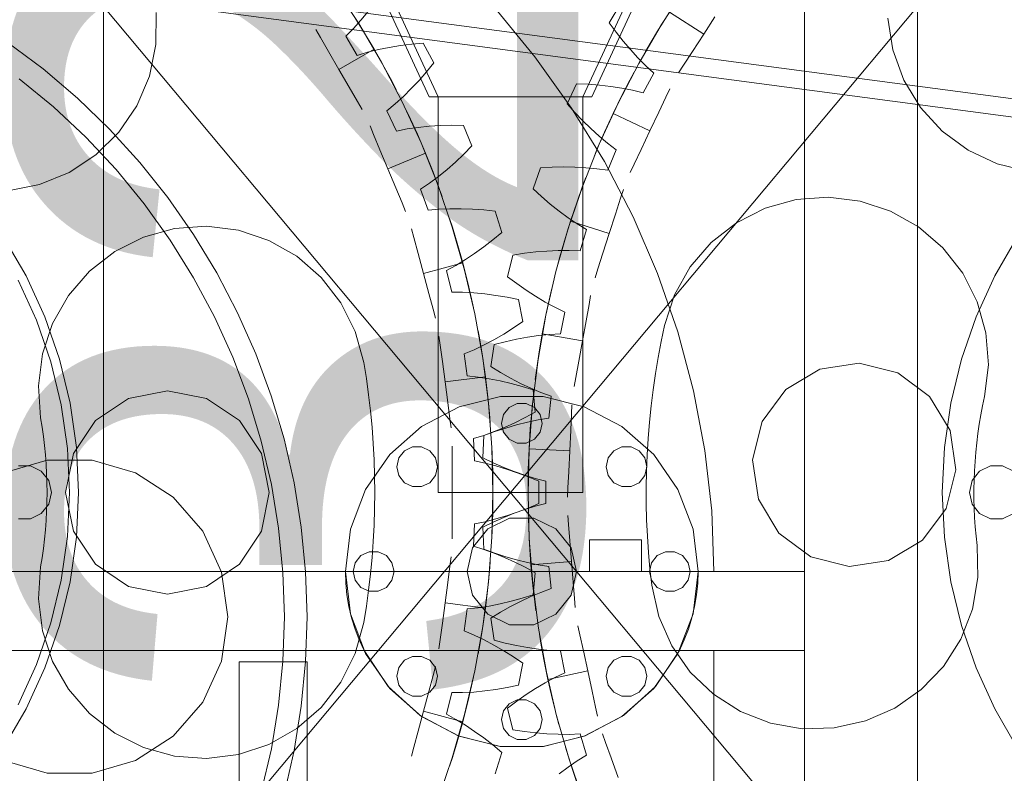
# Model space of a CAD drawing. Header units: millimetres. Extents: x -2233 to 61924, y -68080 to 6847.
# Tile 818 of 1056: x 24633 to 25068, y 1601 to 1934. Entities that reach past the tile are written whole.
import ezdxf

# ---------------------------------------------------------------- set-up
doc = ezdxf.new("R2010")
doc.units = ezdxf.units.MM
doc.layers.add('COTAS_P', color=1, linetype='Continuous', lineweight=0)
doc.layers.add('lateral_briquetadora', color=7, linetype='Continuous', lineweight=0)
doc.dimstyles.new('R19_100', dxfattribs={"dimtxt": 250, "dimasz": 150, "dimexe": 150, "dimexo": 80, "dimgap": 100, "dimtad": 1, "dimtih": 1, "dimtoh": 1, "dimdsep": 46, "dimcen": 0.09, "dimadec": 0, "dimazin": 0, "dimtfac": 1, "dimtdec": 4, "dimtofl": 0, "dimtmove": 0, "dimatfit": 3, "dimfxl": 1, "dimtolj": 1, "dimtzin": 0, "dimarcsym": 0})

# ---------------------------------------------------------------- blocks, each defined once
blk = doc.blocks.new('DIM_R28_6')
at = {"layer": 'COTAS_P'}
for p, q in [((24580.07, 3250), (24980.07, 3250)), ((24980.07, 3250), (24935.07, 3100)), ((24980.07, 0), (24980.07, 3250)), ((24980.07, 3250), (25025.07, 3100)), ((24980.07, 0), (24935.07, 150)), ((24980.07, 0), (25025.07, 150)), ((24580.07, 0), (24980.07, 0))]:
    blk.add_line(p, q, dxfattribs=at)
blk.add_text('3250 P', height=250, rotation=90, dxfattribs=at).set_placement((24880.07, 1625))
blk = doc.blocks.new('DIM_R28_7')
at = {"layer": 'COTAS_P'}
for p, q in [((24250.07, 2141), (24400.07, 2186)), ((26750.07, 2141), (26600.07, 2186)), ((24250.07, 1241), (24250.07, 2141)), ((24250.07, 2141), (26750.07, 2141)), ((24250.07, 2141), (24400.07, 2096)), ((26750.07, 2141), (26600.07, 2096)), ((26750.07, 1241), (26750.07, 2141))]:
    blk.add_line(p, q, dxfattribs=at)
blk.add_text('2500 P', height=250, dxfattribs=at).set_placement((25500.07, 2241))
blk = doc.blocks.new('DIM_R28_8')
at = {"layer": 'COTAS_P'}
for p, q in [((24250.07, 1241), (24650.07, 1241)), ((24650.07, 1241), (24605.07, 1091)), ((24650.07, 0), (24650.07, 1241)), ((24650.07, 1241), (24695.07, 1091)), ((24650.07, 0), (24605.07, 150)), ((24650.07, 0), (24695.07, 150)), ((24250.07, 0), (24650.07, 0))]:
    blk.add_line(p, q, dxfattribs=at)
blk.add_text('1241 P', height=250, rotation=90, dxfattribs=at).set_placement((24550.07, 620.5))

msp = doc.modelspace()

# ---------------------------------------------------------------- linework, layer by layer
at = {"layer": 'lateral_briquetadora'}
for p, q in [((24814.067, 1900), (24731.067, 2080)), ((24735.067, 2080), (24818.067, 1900)), ((24965.067, 2080), (24882.067, 1900)), ((24886.067, 1900), (24969.067, 2080)), ((26237.044, 1744.478), (24490.733, 1976.313)), ((26235.991, 1736.548), (24489.68, 1968.382)), ((24772.012, 1949.08), (24782.948, 1932.486)), ((24916.859, 1931.959), (24927.769, 1948.57)), ((24670.067, 1940), (24670.067, 1510)), ((24670.067, 1940), (25030.067, 1510)), ((25030.067, 1940), (24670.067, 1510)), ((24842.944, 1939.592), (24860.858, 1917.784)), ((24893.745, 1932.823), (24898.815, 1941.281)), ((25030.067, 1510), (25030.067, 1940)), ((24693.277, 1937.34), (24693.187, 1923.128)), ((24783.847, 1933.879), (24780.588, 1930.245)), ((24785.118, 1928.964), (24781.259, 1935.172)), ((24786.987, 1937.691), (24783.847, 1933.879)), ((24920.402, 1937.557), (24915.553, 1929.841)), ((24935.53, 1927.803), (24920.402, 1937.557)), ((24935.53, 1927.803), (24940.467, 1935.461)), ((25019.138, 1920.774), (25016.963, 1934.819)), ((24765.968, 1926.344), (24763.941, 1929.856)), ((24780.588, 1930.245), (24777.198, 1926.816)), ((24782.948, 1932.486), (24793.03, 1915.36)), ((24896.773, 1928.701), (24893.745, 1932.823)), ((24906.804, 1914.816), (24916.859, 1931.959)), ((24915.553, 1929.841), (24911.794, 1923.572)), ((24769.622, 1920.016), (24765.968, 1926.344)), ((24777.198, 1926.816), (24782.262, 1918.368)), ((24789.766, 1921.125), (24785.118, 1928.964)), ((24899.896, 1924.725), (24896.773, 1928.701)), ((24935.53, 1927.803), (24930.592, 1920.145)), ((24627.424, 1924.253), (24643.349, 1912.368)), ((24693.187, 1923.128), (24690.325, 1909.207)), ((24774.177, 1912.125), (24789.766, 1921.125)), ((24786.884, 1919.742), (24791.625, 1920.902)), ((24789.766, 1921.125), (24794.231, 1913.18)), ((24791.625, 1920.902), (24796.467, 1921.874)), ((24796.467, 1921.874), (24801.401, 1922.673)), ((24801.401, 1922.673), (24806.417, 1923.307)), ((24806.417, 1923.307), (24811.51, 1923.786)), ((24811.51, 1923.786), (24816.158, 1915.089)), ((24903.117, 1920.903), (24899.896, 1924.725)), ((24906.441, 1917.249), (24903.117, 1920.903)), ((24911.794, 1923.572), (24909.757, 1920.06)), ((25024.011, 1907.423), (25019.138, 1920.774)), ((24774.177, 1912.125), (24769.622, 1920.016)), ((24782.262, 1918.368), (24786.884, 1919.742)), ((24860.858, 1917.784), (24877.099, 1895)), ((24909.874, 1913.78), (24906.441, 1917.249)), ((24930.592, 1920.145), (24926.633, 1914.004)), ((24643.349, 1912.368), (24658.481, 1899.486)), ((24774.177, 1912.125), (24778.733, 1904.234)), ((24793.03, 1915.36), (24802.231, 1897.745)), ((24794.231, 1913.18), (24797.677, 1906.734)), ((24816.158, 1915.089), (24812.931, 1911.12)), ((24897.631, 1897.187), (24906.804, 1914.816)), ((24913.428, 1910.521), (24909.874, 1913.78)), ((24926.633, 1914.004), (24924.435, 1910.596)), ((24632.696, 1908.006), (24647.871, 1895.552)), ((24690.325, 1909.207), (24684.803, 1896.111)), ((24812.931, 1911.12), (24809.617, 1907.302)), ((24902.808, 1907.404), (24904.714, 1910.988)), ((24908.785, 1901.835), (24913.428, 1910.521)), ((24778.733, 1904.234), (24782.387, 1897.906)), ((24797.677, 1906.734), (24799.54, 1903.127)), ((24806.212, 1903.643), (24802.713, 1900.157)), ((24809.617, 1907.302), (24806.212, 1903.643)), ((24875.09, 1896.897), (24879.307, 1905.811)), ((24879.307, 1905.811), (24884.416, 1905.583)), ((24884.416, 1905.583), (24889.458, 1905.196)), ((24889.458, 1905.196), (24894.425, 1904.64)), ((24894.425, 1904.64), (24899.309, 1903.907)), ((24899.309, 1903.907), (24904.101, 1902.98)), ((24899.469, 1900.901), (24902.808, 1907.404)), ((24918.769, 1899.855), (24920.503, 1903.52)), ((25031.395, 1895.279), (25024.011, 1907.423)), ((24658.481, 1899.486), (24672.756, 1885.662)), ((24802.713, 1900.157), (24799.114, 1896.86)), ((24814.067, 1900), (24818.067, 1900)), ((24882.067, 1900), (24818.067, 1900)), ((24818.067, 1900), (24818.067, 1725)), ((24886.067, 1900), (24882.067, 1900)), ((24882.067, 1725), (24882.067, 1900)), ((24895.478, 1892.708), (24899.469, 1900.901)), ((24904.101, 1902.98), (24908.785, 1901.835)), ((24915.645, 1893.249), (24918.769, 1899.855)), ((24647.871, 1895.552), (24662.2, 1882.132)), ((24684.803, 1896.111), (24676.831, 1884.344)), ((24782.387, 1897.906), (24784.414, 1894.394)), ((24799.114, 1896.86), (24795.404, 1893.78)), ((24802.231, 1897.745), (24810.529, 1879.686)), ((24878.508, 1893.091), (24875.09, 1896.897)), ((24877.099, 1895), (24891.598, 1871.338)), ((24889.362, 1879.115), (24897.631, 1897.187)), ((25041.007, 1884.809), (25031.395, 1895.279)), ((24795.404, 1893.78), (24799.615, 1884.876)), ((24805.859, 1890.144), (24804.13, 1893.818)), ((24808.874, 1883.486), (24805.859, 1890.144)), ((24882.006, 1889.44), (24878.508, 1893.091)), ((24895.478, 1892.708), (24891.677, 1884.426)), ((24911.749, 1885.012), (24895.478, 1892.708)), ((24911.749, 1885.012), (24915.645, 1893.249)), ((24789.546, 1883.388), (24787.995, 1887.134)), ((24799.615, 1884.876), (24804.35, 1885.79)), ((24804.35, 1885.79), (24809.182, 1886.481)), ((24809.182, 1886.481), (24814.096, 1886.973)), ((24814.096, 1886.973), (24819.085, 1887.284)), ((24819.085, 1887.284), (24824.139, 1887.424)), ((24824.139, 1887.424), (24829.254, 1887.401)), ((24829.254, 1887.401), (24833.027, 1878.29)), ((24885.586, 1885.953), (24882.006, 1889.44)), ((24889.252, 1882.642), (24885.586, 1885.953)), ((24662.2, 1882.132), (24675.619, 1867.804)), ((24676.831, 1884.344), (24666.718, 1874.359)), ((24672.756, 1885.662), (24686.116, 1870.951)), ((24792.343, 1876.637), (24789.546, 1883.388)), ((24812.459, 1875.108), (24808.874, 1883.486)), ((24891.677, 1884.426), (24888.769, 1877.72)), ((24893.008, 1879.526), (24889.252, 1882.642)), ((24911.749, 1885.012), (24907.854, 1876.776)), ((25052.476, 1876.416), (25041.007, 1884.809)), ((24810.529, 1879.686), (24817.901, 1861.23)), ((24833.027, 1878.29), (24829.427, 1874.657)), ((24882.019, 1860.648), (24889.362, 1879.115)), ((24888.769, 1877.72), (24887.208, 1873.972)), ((24896.865, 1876.632), (24893.008, 1879.526)), ((24666.718, 1874.359), (24654.85, 1866.538)), ((24795.829, 1868.219), (24792.343, 1876.637)), ((24795.829, 1868.219), (24812.459, 1875.108)), ((24812.459, 1875.108), (24815.849, 1866.648)), ((24829.427, 1874.657), (24825.754, 1871.182)), ((24893.096, 1867.532), (24896.865, 1876.632)), ((24907.854, 1876.776), (24904.73, 1870.17)), ((25065.363, 1870.421), (25052.476, 1876.416)), ((24686.116, 1870.951), (24698.506, 1855.414)), ((24825.754, 1871.182), (24822.007, 1867.875)), ((24860.047, 1859.315), (24863.369, 1868.6)), ((24863.369, 1868.6), (24868.477, 1868.874)), ((24868.477, 1868.874), (24873.532, 1868.982)), ((24873.532, 1868.982), (24878.529, 1868.916)), ((24878.529, 1868.916), (24883.462, 1868.665)), ((24883.462, 1868.665), (24888.322, 1868.213)), ((24891.598, 1871.338), (24904.291, 1846.9)), ((24904.73, 1870.17), (24902.996, 1866.505)), ((25079.171, 1867.056), (25065.363, 1870.421)), ((24654.85, 1866.538), (24641.685, 1861.183)), ((24675.619, 1867.804), (24688.073, 1852.628)), ((24795.829, 1868.219), (24799.316, 1859.801)), ((24818.184, 1864.748), (24814.279, 1861.82)), ((24815.849, 1866.648), (24818.425, 1859.807)), ((24822.007, 1867.875), (24818.184, 1864.748)), ((24881.971, 1860.517), (24883.393, 1864.319)), ((24888.322, 1868.213), (24893.096, 1867.532)), ((24641.685, 1861.183), (24627.729, 1858.499)), ((24799.316, 1859.801), (24802.112, 1853.051)), ((24814.279, 1861.82), (24810.285, 1859.118)), ((24817.901, 1861.23), (24824.329, 1842.425)), ((24818.425, 1859.807), (24819.8, 1855.988)), ((24875.621, 1841.832), (24882.019, 1860.648)), ((24879.509, 1853.634), (24881.971, 1860.517)), ((24698.506, 1855.414), (24709.875, 1839.116)), ((24810.285, 1859.118), (24813.603, 1849.845)), ((24863.821, 1855.863), (24860.047, 1859.315)), ((24867.66, 1852.572), (24863.821, 1855.863)), ((24898.78, 1855.116), (24900.021, 1858.976)), ((24976.438, 1854.548), (24990.61, 1855.619)), ((24990.61, 1855.619), (25004.719, 1853.905)), ((24688.073, 1852.628), (24699.508, 1836.671)), ((24802.112, 1853.051), (24803.664, 1849.304)), ((24871.565, 1849.453), (24867.66, 1852.572)), ((24876.621, 1844.99), (24879.509, 1853.634)), ((24896.545, 1848.159), (24898.78, 1855.116)), ((24962.747, 1850.733), (24976.438, 1854.548)), ((25004.719, 1853.905), (25018.222, 1849.471)), ((24813.603, 1849.845), (24818.404, 1850.29)), ((24818.404, 1850.29), (24823.28, 1850.504)), ((24823.28, 1850.504), (24828.22, 1850.512)), ((24828.22, 1850.512), (24833.214, 1850.333)), ((24833.214, 1850.333), (24838.258, 1849.977)), ((24838.258, 1849.977), (24843.346, 1849.452)), ((24843.346, 1849.452), (24846.208, 1840.015)), ((24875.538, 1846.517), (24871.565, 1849.453)), ((24893.758, 1839.484), (24896.545, 1848.159)), ((24904.291, 1846.9), (24915.125, 1821.79)), ((24950.064, 1844.32), (24962.747, 1850.733)), ((25018.222, 1849.471), (25030.601, 1842.488)), ((24701.446, 1841.711), (24715.622, 1842.731)), ((24715.622, 1842.731), (24729.724, 1840.966)), ((24824.371, 1842.292), (24823.137, 1846.159)), ((24824.329, 1842.425), (24829.796, 1823.318)), ((24826.491, 1835.296), (24824.371, 1842.292)), ((24876.621, 1844.99), (24873.934, 1836.283)), ((24879.581, 1843.784), (24875.538, 1846.517)), ((24893.758, 1839.484), (24876.621, 1844.99)), ((24883.703, 1841.282), (24879.581, 1843.784)), ((24938.875, 1835.556), (24950.064, 1844.32)), ((25030.601, 1842.488), (25041.379, 1833.225)), ((24625.889, 1837.994), (24635.834, 1820.769)), ((24675.035, 1831.578), (24687.741, 1837.945)), ((24687.741, 1837.945), (24701.446, 1841.711)), ((24709.875, 1839.116), (24720.176, 1822.122)), ((24729.724, 1840.966), (24743.211, 1836.483)), ((24807.316, 1837.722), (24806.266, 1841.639)), ((24846.208, 1840.015), (24842.269, 1836.753)), ((24870.184, 1822.717), (24875.621, 1841.832)), ((24880.844, 1831.857), (24883.703, 1841.282)), ((24893.758, 1839.484), (24890.971, 1830.809)), ((25064.301, 1820.769), (25074.245, 1837.994)), ((24699.508, 1836.671), (24709.875, 1820)), ((24743.211, 1836.483), (24755.564, 1829.456)), ((24809.207, 1830.664), (24807.316, 1837.722)), ((24828.952, 1826.522), (24826.491, 1835.296)), ((24838.274, 1833.655), (24834.22, 1830.73)), ((24842.269, 1836.753), (24838.274, 1833.655)), ((24873.934, 1836.283), (24871.926, 1829.254)), ((24929.612, 1824.777), (24938.875, 1835.556)), ((24663.815, 1822.854), (24675.035, 1831.578)), ((24755.564, 1829.456), (24766.31, 1820.153)), ((24811.565, 1821.863), (24809.207, 1830.664)), ((24834.22, 1830.73), (24830.109, 1827.994)), ((24848.76, 1820.439), (24851.156, 1830.005)), ((24851.156, 1830.005), (24856.212, 1830.778)), ((24856.212, 1830.778), (24861.232, 1831.382)), ((24861.232, 1831.382), (24866.212, 1831.806)), ((24866.212, 1831.806), (24871.146, 1832.04)), ((24871.926, 1829.254), (24870.867, 1825.335)), ((24871.146, 1832.04), (24876.027, 1832.066)), ((24876.027, 1832.066), (24880.844, 1831.857)), ((24890.971, 1830.809), (24888.736, 1823.853)), ((25041.379, 1833.225), (25050.143, 1822.036)), ((24811.565, 1821.863), (24828.952, 1826.522)), ((24825.936, 1825.462), (24821.696, 1823.165)), ((24830.109, 1827.994), (24825.936, 1825.462)), ((24828.952, 1826.522), (24831.208, 1817.692)), ((24635.834, 1820.769), (24644.096, 1802.677)), ((24654.512, 1812.109), (24663.815, 1822.854)), ((24720.176, 1822.122), (24729.368, 1804.504)), ((24811.565, 1821.863), (24813.923, 1813.062)), ((24821.696, 1823.165), (24824.089, 1813.611)), ((24829.796, 1823.318), (24834.288, 1803.959)), ((24865.722, 1803.351), (24870.184, 1822.717)), ((24888.736, 1823.853), (24887.495, 1819.992)), ((24915.125, 1821.79), (24924.053, 1796.116)), ((24922.629, 1812.398), (24929.612, 1824.777)), ((25050.143, 1822.036), (25056.556, 1809.353)), ((25056.039, 1802.677), (25064.301, 1820.769)), ((24632.279, 1818.936), (24640.383, 1801.191)), ((24709.875, 1820), (24719.129, 1802.687)), ((24766.31, 1820.153), (24775.033, 1808.933)), ((24831.208, 1817.692), (24832.869, 1810.574)), ((24852.855, 1817.374), (24848.76, 1820.439)), ((24856.998, 1814.475), (24852.855, 1817.374)), ((24647.484, 1799.756), (24654.512, 1812.109)), ((24813.923, 1813.062), (24815.815, 1806.004)), ((24824.089, 1813.611), (24828.911, 1813.583)), ((24828.911, 1813.583), (24833.785, 1813.318)), ((24833.785, 1813.318), (24838.701, 1812.843)), ((24838.701, 1812.843), (24843.654, 1812.174)), ((24843.654, 1812.174), (24848.639, 1811.325)), ((24861.189, 1811.754), (24856.998, 1814.475)), ((24865.43, 1809.222), (24861.189, 1811.754)), ((24867.431, 1811.311), (24868.345, 1815.266)), ((24884.802, 1808.15), (24885.528, 1812.14)), ((24918.195, 1798.895), (24922.629, 1812.398)), ((24775.033, 1808.933), (24781.4, 1796.226)), ((24832.869, 1810.574), (24833.734, 1806.608)), ((24848.639, 1811.325), (24853.651, 1810.305)), ((24853.651, 1810.305), (24855.574, 1800.633)), ((24869.722, 1806.898), (24865.43, 1809.222)), ((24865.889, 1804.166), (24867.431, 1811.311)), ((24883.494, 1800.961), (24884.802, 1808.15)), ((25056.556, 1809.353), (25060.372, 1795.662)), ((24729.368, 1804.504), (24737.412, 1786.333)), ((24815.815, 1806.004), (24816.864, 1802.087)), ((24834.288, 1803.959), (24837.794, 1784.398)), ((24862.247, 1783.784), (24865.722, 1803.351)), ((24864.154, 1795.219), (24865.889, 1804.166)), ((24874.07, 1804.812), (24869.722, 1806.898)), ((24872.148, 1795.152), (24874.07, 1804.812)), ((24640.383, 1801.191), (24646.764, 1782.755)), ((24643.002, 1786.269), (24647.484, 1799.756)), ((24644.096, 1802.677), (24650.602, 1783.882)), ((24719.129, 1802.687), (24727.231, 1784.805)), ((24855.574, 1800.633), (24851.335, 1797.772)), ((24881.863, 1791.997), (24883.494, 1800.961)), ((24916.7, 1791.827), (24918.195, 1798.895)), ((25049.533, 1783.882), (25056.039, 1802.677)), ((24781.4, 1796.226), (24785.166, 1782.522)), ((24836.478, 1792.432), (24835.759, 1796.427)), ((24847.054, 1795.081), (24842.734, 1792.568)), ((24851.335, 1797.772), (24847.054, 1795.081)), ((24857.592, 1793.667), (24862.479, 1794.384)), ((24862.479, 1794.384), (24867.333, 1794.888)), ((24864.154, 1795.219), (24862.627, 1786.235)), ((24881.863, 1791.997), (24864.154, 1795.219)), ((24867.333, 1794.888), (24872.148, 1795.152)), ((24924.053, 1796.116), (24931.037, 1769.987)), ((25060.372, 1795.662), (25061.443, 1781.49)), ((24818.973, 1790.127), (24818.443, 1794.148)), ((24819.926, 1782.883), (24818.973, 1790.127)), ((24838.374, 1790.247), (24833.973, 1788.137)), ((24837.667, 1785.22), (24836.478, 1792.432)), ((24842.734, 1792.568), (24838.374, 1790.247)), ((24841.338, 1780.645), (24842.785, 1790.399)), ((24842.785, 1790.399), (24847.741, 1791.664)), ((24847.741, 1791.664), (24852.678, 1792.757)), ((24852.678, 1792.757), (24857.592, 1793.667)), ((24881.863, 1791.997), (24880.232, 1783.033)), ((24915.355, 1784.728), (24916.7, 1791.827)), ((24641.237, 1772.166), (24643.002, 1786.269)), ((24737.412, 1786.333), (24744.275, 1767.684)), ((24833.973, 1788.137), (24829.528, 1786.266)), ((24829.528, 1786.266), (24830.974, 1776.524)), ((24862.627, 1786.235), (24861.553, 1779.005)), ((24646.764, 1782.755), (24651.363, 1763.797)), ((24650.602, 1783.882), (24655.291, 1764.554)), ((24727.231, 1784.805), (24734.147, 1766.432)), ((24785.166, 1782.522), (24786.313, 1775.389)), ((24821.116, 1773.849), (24819.926, 1782.883)), ((24838.962, 1776.199), (24837.667, 1785.22)), ((24837.794, 1784.398), (24840.305, 1764.683)), ((24859.768, 1764.065), (24862.247, 1783.784)), ((24880.232, 1783.033), (24878.924, 1775.844)), ((24914.161, 1777.603), (24915.355, 1784.728)), ((24986.956, 1779.551), (25004.325, 1782.127)), ((25004.325, 1782.127), (25021.356, 1777.861)), ((25044.844, 1764.554), (25049.533, 1783.882)), ((25061.443, 1781.49), (25059.729, 1767.381)), ((24845.713, 1777.995), (24841.338, 1780.645)), ((24850.12, 1775.517), (24845.713, 1777.995)), ((24861.553, 1779.005), (24861.015, 1774.981)), ((24913.119, 1770.453), (24914.161, 1777.603)), ((24971.896, 1770.524), (24986.956, 1779.551)), ((25021.356, 1777.861), (25035.459, 1767.401)), ((24786.313, 1775.389), (24787.308, 1768.233)), ((24821.116, 1773.849), (24838.962, 1776.199)), ((24821.116, 1773.849), (24822.305, 1764.816)), ((24830.974, 1776.524), (24835.77, 1776.024)), ((24835.77, 1776.024), (24840.594, 1775.282)), ((24838.962, 1776.199), (24840.046, 1767.151)), ((24840.594, 1775.282), (24845.44, 1774.327)), ((24845.44, 1774.327), (24850.303, 1773.176)), ((24854.559, 1773.219), (24850.12, 1775.517)), ((24850.303, 1773.176), (24855.181, 1771.843)), ((24859.027, 1771.115), (24854.559, 1773.219)), ((24878.924, 1775.844), (24878.198, 1771.854)), ((24642.257, 1757.991), (24641.237, 1772.166)), ((24681.097, 1766.575), (24698.317, 1770)), ((24698.317, 1770), (24715.538, 1766.575)), ((24787.308, 1768.233), (24788.15, 1761.057)), ((24855.181, 1771.843), (24860.069, 1770.336)), ((24863.527, 1769.223), (24859.027, 1771.115)), ((24860.069, 1770.336), (24861.035, 1760.522)), ((24868.057, 1767.573), (24863.527, 1769.223)), ((24912.23, 1763.283), (24913.119, 1770.453)), ((24931.037, 1769.987), (24936.047, 1743.516)), ((24961.437, 1756.421), (24971.896, 1770.524)), ((24655.291, 1764.554), (24658.121, 1744.867)), ((24666.498, 1756.82), (24681.097, 1766.575)), ((24715.538, 1766.575), (24730.137, 1756.82)), ((24734.147, 1766.432), (24739.845, 1747.646)), ((24744.275, 1767.684), (24749.929, 1748.633)), ((24822.305, 1764.816), (24823.259, 1757.571)), ((24827.408, 1762.931), (24845.666, 1767.431)), ((24840.046, 1767.151), (24840.764, 1759.876)), ((24840.305, 1764.683), (24841.814, 1744.867)), ((24845.666, 1767.431), (24864.469, 1767.431)), ((24853.065, 1764.294), (24849.456, 1762.556)), ((24857.07, 1764.294), (24853.065, 1764.294)), ((24860.679, 1762.556), (24857.07, 1764.294)), ((24858.29, 1744.247), (24859.768, 1764.065)), ((24859.439, 1760.629), (24859.829, 1764.669)), ((24864.469, 1767.431), (24882.727, 1762.931)), ((24867.092, 1757.771), (24868.057, 1767.573)), ((25035.459, 1767.401), (25044.486, 1752.341)), ((25042.014, 1744.867), (25044.844, 1764.554)), ((25059.729, 1767.381), (25058.871, 1763.327)), ((24651.363, 1763.797), (24654.139, 1744.486)), ((24788.15, 1761.057), (24788.84, 1753.865)), ((24810.758, 1754.193), (24827.408, 1762.931)), ((24840.764, 1759.876), (24841.104, 1755.831)), ((24849.456, 1762.556), (24846.959, 1759.425)), ((24861.035, 1760.522), (24856.535, 1758.091)), ((24858.843, 1753.343), (24859.439, 1760.629)), ((24863.176, 1759.425), (24860.679, 1762.556)), ((24876.715, 1752.464), (24877.074, 1759.762)), ((24877.074, 1759.762), (24877.273, 1763.812)), ((24882.727, 1762.931), (24899.377, 1754.193)), ((24911.492, 1756.096), (24912.23, 1763.283)), ((25058.871, 1763.327), (25058.1, 1759.256)), ((24642.914, 1753.899), (24642.257, 1757.991)), ((24656.743, 1742.221), (24666.498, 1756.82)), ((24730.137, 1756.82), (24739.892, 1742.221)), ((24823.259, 1757.571), (24823.788, 1753.551)), ((24846.959, 1759.425), (24846.067, 1755.52)), ((24846.067, 1755.52), (24846.959, 1751.615)), ((24852.012, 1755.832), (24847.466, 1753.754)), ((24856.535, 1758.091), (24852.012, 1755.832)), ((24852.751, 1754.867), (24857.544, 1756.059)), ((24857.544, 1756.059), (24862.326, 1757.037)), ((24862.326, 1757.037), (24867.092, 1757.771)), ((24864.067, 1755.52), (24863.176, 1759.425)), ((24863.176, 1751.615), (24864.067, 1755.52)), ((24910.908, 1748.895), (24911.492, 1756.096)), ((24957.171, 1739.389), (24961.437, 1756.421)), ((25057.415, 1755.169), (25056.818, 1751.069)), ((25058.1, 1759.256), (25057.415, 1755.169)), ((24643.485, 1749.795), (24642.914, 1753.899)), ((24788.84, 1753.865), (24789.377, 1746.66)), ((24796.684, 1741.724), (24810.758, 1754.193)), ((24842.899, 1751.872), (24838.313, 1750.204)), ((24838.336, 1750.164), (24843.144, 1751.909)), ((24847.466, 1753.754), (24842.899, 1751.872)), ((24843.144, 1751.909), (24847.95, 1753.48)), ((24846.959, 1751.615), (24849.456, 1748.484)), ((24847.95, 1753.48), (24852.751, 1754.867)), ((24858.29, 1744.247), (24858.843, 1753.343)), ((24860.679, 1748.484), (24863.176, 1751.615)), ((24876.268, 1743.364), (24876.715, 1752.464)), ((24899.377, 1754.193), (24913.451, 1741.724)), ((25044.486, 1752.341), (25047.062, 1734.973)), ((25056.818, 1751.069), (25056.308, 1746.957)), ((24643.968, 1745.68), (24643.485, 1749.795)), ((24739.845, 1747.646), (24744.303, 1728.527)), ((24749.929, 1748.633), (24754.351, 1729.259)), ((24789.377, 1746.66), (24789.76, 1739.446)), ((24838.313, 1750.204), (24833.706, 1748.777)), ((24833.706, 1748.777), (24834.19, 1738.94)), ((24837.852, 1740.314), (24838.336, 1750.164)), ((24849.456, 1748.484), (24853.065, 1746.746)), ((24853.065, 1746.746), (24857.07, 1746.746)), ((24857.07, 1746.746), (24860.679, 1748.484)), ((24910.477, 1741.683), (24910.908, 1748.895)), ((25056.308, 1746.957), (25055.885, 1742.835)), ((24644.363, 1741.555), (24643.968, 1745.68)), ((24653.317, 1725), (24656.743, 1742.221)), ((24654.139, 1744.486), (24655.067, 1725)), ((24658.121, 1744.867), (24659.067, 1725)), ((24739.892, 1742.221), (24743.317, 1725)), ((24803.126, 1743.366), (24800.629, 1740.235)), ((24806.735, 1745.104), (24803.126, 1743.366)), ((24810.741, 1745.104), (24806.735, 1745.104)), ((24814.349, 1743.366), (24810.741, 1745.104)), ((24816.847, 1740.235), (24814.349, 1743.366)), ((24824.317, 1741.418), (24824.317, 1745.473)), ((24841.974, 1741.418), (24841.783, 1745.473)), ((24841.814, 1744.867), (24842.317, 1725)), ((24857.818, 1724.379), (24858.29, 1744.247)), ((24858.29, 1744.247), (24857.949, 1735.14)), ((24876.268, 1743.364), (24858.29, 1744.247)), ((24876.268, 1743.364), (24875.821, 1734.263)), ((24895.786, 1743.366), (24893.288, 1740.235)), ((24899.394, 1745.104), (24895.786, 1743.366)), ((24903.4, 1745.104), (24899.394, 1745.104)), ((24907.009, 1743.366), (24903.4, 1745.104)), ((24909.506, 1740.235), (24907.009, 1743.366)), ((24936.047, 1743.516), (24939.061, 1716.815)), ((25041.067, 1725), (25042.014, 1744.867)), ((25055.885, 1742.835), (25055.55, 1738.704)), ((24625.988, 1733.674), (24645.105, 1739.287)), ((24644.671, 1737.423), (24644.363, 1741.555)), ((24645.105, 1739.287), (24665.03, 1739.287)), ((24665.03, 1739.287), (24684.147, 1733.674)), ((24786.002, 1726.248), (24796.684, 1741.724)), ((24789.76, 1739.446), (24789.991, 1732.224)), ((24800.629, 1740.235), (24799.738, 1736.33)), ((24817.738, 1736.33), (24816.847, 1740.235)), ((24824.317, 1734.112), (24824.317, 1741.418)), ((24834.19, 1738.94), (24838.914, 1737.973)), ((24842.466, 1738.107), (24837.852, 1740.314)), ((24838.914, 1737.973), (24843.642, 1736.762)), ((24842.212, 1734.112), (24841.974, 1741.418)), ((24847.095, 1736.072), (24842.466, 1738.107)), ((24893.288, 1740.235), (24892.397, 1736.33)), ((24910.397, 1736.33), (24909.506, 1740.235)), ((24910.199, 1734.463), (24910.477, 1741.683)), ((24913.451, 1741.724), (24924.133, 1726.248)), ((24959.747, 1722.021), (24957.171, 1739.389)), ((25055.55, 1738.704), (25055.302, 1734.568)), ((24637.738, 1736.699), (24632.397, 1736.699)), ((24642.549, 1734.382), (24637.738, 1736.699)), ((24645.879, 1730.207), (24642.549, 1734.382)), ((24644.891, 1733.285), (24644.671, 1737.423)), ((24684.147, 1733.674), (24700.908, 1722.902)), ((24799.738, 1736.33), (24800.629, 1732.425)), ((24816.847, 1732.425), (24817.738, 1736.33)), ((24824.317, 1725), (24824.317, 1734.112)), ((24842.317, 1725), (24842.212, 1734.112)), ((24843.642, 1736.762), (24848.371, 1735.336)), ((24851.737, 1734.22), (24847.095, 1736.072)), ((24848.371, 1735.336), (24853.098, 1733.714)), ((24856.39, 1732.564), (24851.737, 1734.22)), ((24853.098, 1733.714), (24857.821, 1731.909)), ((24857.949, 1735.14), (24857.828, 1727.832)), ((24875.821, 1734.263), (24875.463, 1726.965)), ((24892.397, 1736.33), (24893.288, 1732.425)), ((24909.506, 1732.425), (24910.397, 1736.33)), ((24910.075, 1727.24), (24910.199, 1734.463)), ((25047.062, 1734.973), (25042.796, 1717.941)), ((25054.256, 1730.207), (25057.586, 1734.382)), ((25055.302, 1734.568), (25055.143, 1730.428)), ((25057.586, 1734.382), (25062.397, 1736.699)), ((25062.397, 1736.699), (25067.738, 1736.699)), ((25067.738, 1736.699), (25072.549, 1734.382)), ((24645.023, 1729.143), (24644.891, 1733.285)), ((24645.067, 1725), (24645.023, 1729.143)), ((24647.067, 1725), (24645.879, 1730.207)), ((24754.351, 1729.259), (24757.522, 1709.642)), ((24789.991, 1732.224), (24790.067, 1725)), ((24800.629, 1732.425), (24803.126, 1729.293)), ((24803.126, 1729.293), (24806.735, 1727.555)), ((24810.741, 1727.555), (24814.349, 1729.293)), ((24814.349, 1729.293), (24816.847, 1732.425)), ((24861.053, 1731.123), (24856.39, 1732.564)), ((24857.821, 1731.909), (24862.538, 1729.931)), ((24865.724, 1729.925), (24861.053, 1731.123)), ((24862.538, 1729.931), (24862.538, 1720.069)), ((24865.724, 1720.075), (24865.724, 1729.925)), ((24893.288, 1732.425), (24895.786, 1729.293)), ((24895.786, 1729.293), (24899.394, 1727.555)), ((24903.4, 1727.555), (24907.009, 1729.293)), ((24907.009, 1729.293), (24909.506, 1732.425)), ((25053.067, 1725), (25054.256, 1730.207)), ((25055.143, 1730.428), (25055.072, 1726.285)), ((24645.023, 1720.857), (24645.067, 1725)), ((24645.879, 1719.793), (24647.067, 1725)), ((24656.743, 1707.779), (24653.317, 1725)), ((24655.067, 1725), (24654.139, 1705.514)), ((24659.067, 1725), (24658.121, 1705.133)), ((24743.317, 1725), (24739.892, 1707.779)), ((24744.303, 1728.527), (24747.501, 1709.158)), ((24779.334, 1708.667), (24786.002, 1726.248)), ((24790.067, 1725), (24789.991, 1717.776)), ((24806.735, 1727.555), (24810.741, 1727.555)), ((24818.067, 1725), (24882.067, 1725)), ((24824.317, 1725), (24842.317, 1725)), ((24824.317, 1725), (24824.317, 1715.888)), ((24842.317, 1725), (24841.814, 1705.133)), ((24842.317, 1725), (24842.212, 1715.888)), ((24857.828, 1727.832), (24857.819, 1723.772)), ((24875.463, 1726.965), (24875.264, 1722.915)), ((24899.394, 1727.555), (24903.4, 1727.555)), ((24910.104, 1720.015), (24910.075, 1727.24)), ((24924.133, 1726.248), (24930.801, 1708.667)), ((25042.014, 1705.133), (25041.067, 1725)), ((25054.256, 1719.793), (25053.067, 1725)), ((25055.072, 1726.285), (25055.088, 1722.141)), ((24644.891, 1716.715), (24645.023, 1720.857)), ((24700.908, 1722.902), (24713.955, 1707.845)), ((24858.353, 1704.513), (24857.818, 1724.379)), ((24968.774, 1706.961), (24959.747, 1722.021)), ((25055.088, 1722.141), (25055.193, 1717.999)), ((24642.549, 1715.618), (24645.879, 1719.793)), ((24644.671, 1712.577), (24644.891, 1716.715)), ((24789.991, 1717.776), (24789.76, 1710.554)), ((24853.098, 1716.286), (24848.371, 1714.664)), ((24851.737, 1715.78), (24856.39, 1717.436)), ((24857.821, 1718.091), (24853.098, 1716.286)), ((24856.39, 1717.436), (24861.053, 1718.877)), ((24862.538, 1720.069), (24857.821, 1718.091)), ((24861.053, 1718.877), (24865.724, 1720.075)), ((24910.287, 1712.792), (24910.104, 1720.015)), ((24939.061, 1716.815), (24940.067, 1690)), ((25042.796, 1717.941), (25032.337, 1703.838)), ((25057.586, 1715.618), (25054.256, 1719.793)), ((25055.193, 1717.999), (25055.386, 1713.859)), ((24632.397, 1713.301), (24637.738, 1713.301)), ((24637.738, 1713.301), (24642.549, 1715.618)), ((24644.363, 1708.445), (24644.671, 1712.577)), ((24824.317, 1715.888), (24824.317, 1708.582)), ((24838.914, 1712.027), (24834.19, 1711.06)), ((24837.852, 1709.686), (24842.466, 1711.893)), ((24843.642, 1713.238), (24838.914, 1712.027)), ((24849.687, 1713.574), (24839.992, 1708.905)), ((24842.212, 1715.888), (24841.974, 1708.582)), ((24842.466, 1711.893), (24847.095, 1713.928)), ((24848.371, 1714.664), (24843.642, 1713.238)), ((24847.095, 1713.928), (24851.737, 1715.78)), ((24860.448, 1713.574), (24849.687, 1713.574)), ((24858.13, 1709.336), (24857.989, 1713.393)), ((24870.143, 1708.905), (24860.448, 1713.574)), ((24875.728, 1710.779), (24875.396, 1714.821)), ((24910.623, 1705.575), (24910.287, 1712.792)), ((25055.386, 1713.859), (25055.667, 1709.725)), ((25062.397, 1713.301), (25057.586, 1715.618)), ((25067.738, 1713.301), (25062.397, 1713.301)), ((25072.549, 1715.618), (25067.738, 1713.301)), ((24643.968, 1704.32), (24644.363, 1708.445)), ((24666.498, 1693.18), (24656.743, 1707.779)), ((24713.955, 1707.845), (24722.232, 1689.721)), ((24739.892, 1707.779), (24730.137, 1693.18)), ((24747.501, 1709.158), (24749.425, 1689.621)), ((24757.522, 1709.642), (24759.431, 1689.862)), ((24777.067, 1690), (24779.334, 1708.667)), ((24789.76, 1710.554), (24789.377, 1703.34)), ((24824.317, 1708.582), (24824.317, 1704.527)), ((24839.992, 1708.905), (24833.282, 1700.491)), ((24834.19, 1711.06), (24833.706, 1701.223)), ((24838.336, 1699.836), (24837.852, 1709.686)), ((24841.974, 1708.582), (24841.783, 1704.527)), ((24858.49, 1702.036), (24858.13, 1709.336)), ((24876.853, 1700.491), (24870.143, 1708.905)), ((24876.325, 1703.497), (24875.728, 1710.779)), ((24930.801, 1708.667), (24933.067, 1690)), ((25055.667, 1709.725), (25056.035, 1705.598)), ((24643.485, 1700.205), (24643.968, 1704.32)), ((24654.139, 1705.514), (24651.363, 1686.203)), ((24658.121, 1705.133), (24655.291, 1685.446)), ((24789.377, 1703.34), (24788.84, 1696.135)), ((24841.814, 1705.133), (24840.305, 1685.317)), ((24859.893, 1684.699), (24858.353, 1704.513)), ((24877.069, 1694.416), (24876.325, 1703.497)), ((24885.067, 1704), (24908.067, 1704)), ((24885.067, 1704), (24885.067, 1690)), ((24908.067, 1704), (24908.067, 1690)), ((24911.112, 1698.367), (24910.623, 1705.575)), ((24982.877, 1696.502), (24968.774, 1706.961)), ((25032.337, 1703.838), (25017.277, 1694.812)), ((25044.844, 1685.446), (25042.014, 1705.133)), ((25056.035, 1705.598), (25056.491, 1701.479)), ((24642.914, 1696.101), (24643.485, 1700.205)), ((24787.545, 1698.774), (24783.936, 1697.036)), ((24791.55, 1698.774), (24787.545, 1698.774)), ((24795.159, 1697.036), (24791.55, 1698.774)), ((24833.282, 1700.491), (24830.887, 1690)), ((24833.706, 1701.223), (24838.313, 1699.796)), ((24838.313, 1699.796), (24842.899, 1698.128)), ((24843.144, 1698.091), (24838.336, 1699.836)), ((24859.129, 1692.945), (24858.49, 1702.036)), ((24879.247, 1690), (24876.853, 1700.491)), ((24918.585, 1698.774), (24914.976, 1697.036)), ((24922.59, 1698.774), (24918.585, 1698.774)), ((24926.199, 1697.036), (24922.59, 1698.774)), ((25056.491, 1701.479), (25056.814, 1687.271)), ((24642.257, 1692.009), (24642.914, 1696.101)), ((24783.936, 1697.036), (24781.439, 1693.905)), ((24788.84, 1696.135), (24788.15, 1688.943)), ((24797.656, 1693.905), (24795.159, 1697.036)), ((24823.259, 1692.429), (24823.788, 1696.449)), ((24840.764, 1690.124), (24841.104, 1694.169)), ((24842.899, 1698.128), (24847.466, 1696.246)), ((24847.95, 1696.52), (24843.144, 1698.091)), ((24847.466, 1696.246), (24852.012, 1694.168)), ((24852.751, 1695.133), (24847.95, 1696.52)), ((24852.012, 1694.168), (24856.535, 1691.909)), ((24857.544, 1693.941), (24852.751, 1695.133)), ((24877.069, 1694.416), (24859.129, 1692.945)), ((24877.069, 1694.416), (24877.814, 1685.335)), ((24911.755, 1691.171), (24911.112, 1698.367)), ((24914.976, 1697.036), (24912.479, 1693.905)), ((24928.696, 1693.905), (24926.199, 1697.036)), ((24999.908, 1692.235), (24982.877, 1696.502)), ((25017.277, 1694.812), (24999.908, 1692.235)), ((24940.067, 1690), (24000.067, 1690)), ((24777.067, 1690), (24542.938, 1690)), ((24980.067, 1690), (24621.532, 1690)), ((24885.067, 1690), (24623.067, 1690)), ((24641.237, 1677.834), (24642.257, 1692.009)), ((24681.097, 1683.425), (24666.498, 1693.18)), ((24730.137, 1693.18), (24715.538, 1683.425)), ((24759.431, 1689.862), (24760.067, 1670)), ((24777.067, 1690), (24885.067, 1690)), ((24777.067, 1690), (24777.24, 1684.819)), ((24779.334, 1671.333), (24777.067, 1690)), ((24781.439, 1693.905), (24780.547, 1690)), ((24780.547, 1690), (24781.439, 1686.095)), ((24798.547, 1690), (24797.656, 1693.905)), ((24797.656, 1686.095), (24798.547, 1690)), ((24822.305, 1685.184), (24823.259, 1692.429)), ((24830.887, 1690), (24833.282, 1679.509)), ((24840.046, 1682.849), (24840.764, 1690.124)), ((24856.535, 1691.909), (24861.035, 1689.478)), ((24862.326, 1692.963), (24857.544, 1693.941)), ((24859.129, 1692.945), (24859.98, 1683.872)), ((24867.092, 1692.229), (24862.326, 1692.963)), ((24868.057, 1682.427), (24867.092, 1692.229)), ((24876.853, 1679.509), (24879.247, 1690)), ((24908.067, 1690), (24885.067, 1690)), ((24940.067, 1690), (24908.067, 1690)), ((24908.067, 1690), (24933.067, 1690)), ((24912.479, 1693.905), (24911.587, 1690)), ((24911.587, 1690), (24912.479, 1686.095)), ((24912.55, 1683.99), (24911.755, 1691.171)), ((24929.587, 1690), (24928.696, 1693.905)), ((24928.696, 1686.095), (24929.587, 1690)), ((24933.067, 1690), (24930.801, 1671.333)), ((24932.895, 1684.819), (24933.067, 1690)), ((24980.067, 1690), (24933.067, 1690)), ((24980.067, 1655), (24980.067, 1690)), ((24651.363, 1686.203), (24646.764, 1667.245)), ((24655.291, 1685.446), (24650.602, 1666.118)), ((24722.232, 1689.721), (24725.067, 1670)), ((24749.425, 1689.621), (24750.067, 1670)), ((24781.439, 1686.095), (24783.936, 1682.964)), ((24788.15, 1688.943), (24787.308, 1681.767)), ((24795.159, 1682.964), (24797.656, 1686.095)), ((24861.035, 1689.478), (24860.069, 1679.664)), ((24912.479, 1686.095), (24914.976, 1682.964)), ((24926.199, 1682.964), (24928.696, 1686.095)), ((25049.533, 1666.118), (25044.844, 1685.446)), ((25056.814, 1687.271), (25054.359, 1673.272)), ((24698.317, 1680), (24681.097, 1683.425)), ((24715.538, 1683.425), (24698.317, 1680)), ((24777.24, 1684.819), (24777.756, 1679.66)), ((24783.936, 1682.964), (24787.545, 1681.226)), ((24787.308, 1681.767), (24786.313, 1674.611)), ((24787.545, 1681.226), (24791.55, 1681.226)), ((24791.55, 1681.226), (24795.159, 1682.964)), ((24821.116, 1676.151), (24822.305, 1685.184)), ((24840.305, 1685.317), (24837.794, 1665.602)), ((24838.962, 1673.801), (24840.046, 1682.849)), ((24862.435, 1664.989), (24859.893, 1684.699)), ((24859.98, 1683.872), (24860.814, 1676.61)), ((24863.527, 1680.777), (24868.057, 1682.427)), ((24877.814, 1685.335), (24878.411, 1678.052)), ((24915.639, 1670.117), (24912.55, 1683.99)), ((24914.976, 1682.964), (24918.585, 1681.226)), ((24918.585, 1681.226), (24922.59, 1681.226)), ((24922.59, 1681.226), (24926.199, 1682.964)), ((24932.379, 1679.66), (24932.895, 1684.819)), ((24643.002, 1663.731), (24641.237, 1677.834)), ((24777.756, 1679.66), (24778.613, 1674.548)), ((24833.282, 1679.509), (24839.992, 1671.095)), ((24850.303, 1676.824), (24845.44, 1675.673)), ((24850.12, 1674.483), (24854.559, 1676.781)), ((24855.181, 1678.157), (24850.303, 1676.824)), ((24854.559, 1676.781), (24859.027, 1678.885)), ((24860.069, 1679.664), (24855.181, 1678.157)), ((24859.027, 1678.885), (24863.527, 1680.777)), ((24870.143, 1671.095), (24876.853, 1679.509)), ((24878.411, 1678.052), (24878.742, 1674.011)), ((24931.522, 1674.548), (24932.379, 1679.66)), ((24778.613, 1674.548), (24779.809, 1669.503)), ((24786.313, 1674.611), (24785.166, 1667.478)), ((24821.116, 1676.151), (24819.926, 1667.117)), ((24821.116, 1676.151), (24838.962, 1673.801)), ((24830.974, 1673.476), (24829.528, 1663.734)), ((24835.77, 1673.976), (24830.974, 1673.476)), ((24840.594, 1674.718), (24835.77, 1673.976)), ((24838.962, 1673.801), (24837.667, 1664.78)), ((24845.44, 1675.673), (24840.594, 1674.718)), ((24845.713, 1672.005), (24850.12, 1674.483)), ((24860.814, 1676.61), (24861.335, 1672.584)), ((24930.326, 1669.503), (24931.522, 1674.548)), ((25054.359, 1673.272), (25049.22, 1660.021)), ((24725.067, 1670), (24722.232, 1650.279)), ((24750.067, 1670), (24749.425, 1650.379)), ((24760.067, 1670), (24759.431, 1650.138)), ((24786.002, 1653.752), (24779.334, 1671.333)), ((24779.809, 1669.503), (24781.337, 1664.549)), ((24839.992, 1671.095), (24849.687, 1666.426)), ((24841.338, 1669.355), (24845.713, 1672.005)), ((24842.785, 1659.601), (24841.338, 1669.355)), ((24860.448, 1666.426), (24870.143, 1671.095)), ((24921.375, 1657.113), (24915.639, 1670.117)), ((24930.801, 1671.333), (24924.133, 1653.752)), ((24928.798, 1664.549), (24930.326, 1669.503)), ((24646.764, 1667.245), (24640.383, 1648.809)), ((24647.484, 1650.244), (24643.002, 1663.731)), ((24650.602, 1666.118), (24644.096, 1647.323)), ((24781.337, 1664.549), (24783.19, 1659.708)), ((24785.166, 1667.478), (24781.4, 1653.774)), ((24819.926, 1667.117), (24818.973, 1659.873)), ((24829.528, 1663.734), (24833.973, 1661.863)), ((24837.794, 1665.602), (24834.288, 1646.041)), ((24837.667, 1664.78), (24836.478, 1657.568)), ((24849.687, 1666.426), (24860.448, 1666.426)), ((24865.972, 1645.432), (24862.435, 1664.989)), ((24880.786, 1662.04), (24879.93, 1666.004)), ((24926.945, 1659.708), (24928.798, 1664.549)), ((25056.039, 1647.323), (25049.533, 1666.118)), ((24783.19, 1659.708), (24785.361, 1655)), ((24818.973, 1659.873), (24818.443, 1655.852)), ((24833.973, 1661.863), (24838.374, 1659.753)), ((24838.374, 1659.753), (24842.734, 1657.432)), ((24847.741, 1658.336), (24842.785, 1659.601)), ((24863.528, 1658.312), (24862.858, 1662.316)), ((24882.329, 1654.898), (24880.786, 1662.04)), ((24924.774, 1655), (24926.945, 1659.708)), ((25049.22, 1660.021), (25041.595, 1648.027)), ((24785.361, 1655), (24543.876, 1655)), ((24980.067, 1655), (24610.458, 1655)), ((24940.067, 1655), (24610.458, 1655)), ((24795.966, 1639.098), (24785.361, 1655)), ((24836.478, 1657.568), (24835.759, 1653.573)), ((24842.734, 1657.432), (24847.054, 1654.919)), ((24852.678, 1657.243), (24847.741, 1658.336)), ((24857.592, 1656.333), (24852.678, 1657.243)), ((24862.479, 1655.616), (24857.592, 1656.333)), ((24867.333, 1655.112), (24862.479, 1655.616)), ((24864.838, 1651.121), (24863.528, 1658.312)), ((24872.148, 1654.848), (24867.333, 1655.112)), ((24924.774, 1655), (24914.169, 1639.098)), ((24929.537, 1645.479), (24921.375, 1657.113)), ((24980.067, 1655), (24924.774, 1655)), ((24940.067, 1655), (24924.774, 1655)), ((24940.067, 1655), (24940.067, 1490)), ((24781.4, 1653.774), (24775.033, 1641.067)), ((24796.684, 1638.276), (24786.002, 1653.752)), ((24803.126, 1650.707), (24800.629, 1647.575)), ((24806.735, 1652.445), (24803.126, 1650.707)), ((24810.741, 1652.445), (24806.735, 1652.445)), ((24814.349, 1650.707), (24810.741, 1652.445)), ((24816.847, 1647.575), (24814.349, 1650.707)), ((24847.054, 1654.919), (24851.335, 1652.228)), ((24851.335, 1652.228), (24855.574, 1649.367)), ((24866.658, 1642.191), (24864.838, 1651.121)), ((24874.07, 1645.188), (24872.148, 1654.848)), ((24884.252, 1645.992), (24882.329, 1654.898)), ((24895.786, 1650.707), (24893.288, 1647.575)), ((24899.394, 1652.445), (24895.786, 1650.707)), ((24903.4, 1652.445), (24899.394, 1652.445)), ((24907.009, 1650.707), (24903.4, 1652.445)), ((24909.506, 1647.575), (24907.009, 1650.707)), ((24924.133, 1653.752), (24913.451, 1638.276)), ((24640.383, 1648.809), (24632.279, 1631.064)), ((24644.096, 1647.323), (24635.834, 1629.231)), ((24654.512, 1637.891), (24647.484, 1650.244)), ((24722.232, 1650.279), (24713.955, 1632.155)), ((24730.067, 1315), (24730.067, 1650)), ((24730.067, 1650), (24760.067, 1650)), ((24749.425, 1650.379), (24747.501, 1630.842)), ((24759.431, 1650.138), (24757.522, 1630.358)), ((24760.067, 1650), (24760.067, 1315)), ((24800.629, 1647.575), (24799.738, 1643.67)), ((24815.815, 1643.996), (24816.864, 1647.913)), ((24817.738, 1643.67), (24816.847, 1647.575)), ((24855.574, 1649.367), (24853.651, 1639.695)), ((24893.288, 1647.575), (24892.397, 1643.67)), ((24910.397, 1643.67), (24909.506, 1647.575)), ((25041.595, 1648.027), (25031.776, 1637.752)), ((25064.301, 1629.231), (25056.039, 1647.323)), ((24799.738, 1643.67), (24800.629, 1639.765)), ((24813.923, 1636.938), (24815.815, 1643.996)), ((24816.847, 1639.765), (24817.738, 1643.67)), ((24834.288, 1646.041), (24829.796, 1626.682)), ((24832.869, 1639.426), (24833.734, 1643.392)), ((24865.43, 1640.778), (24869.722, 1643.102)), ((24870.495, 1626.08), (24865.972, 1645.432)), ((24884.252, 1645.992), (24866.658, 1642.191)), ((24866.658, 1642.191), (24868.685, 1633.307)), ((24869.722, 1643.102), (24874.07, 1645.188)), ((24884.252, 1645.992), (24886.176, 1637.085)), ((24892.397, 1643.67), (24893.288, 1639.765)), ((24909.506, 1639.765), (24910.397, 1643.67)), ((24939.813, 1635.66), (24929.537, 1645.479)), ((24663.815, 1627.146), (24654.512, 1637.891)), ((24775.033, 1641.067), (24766.31, 1629.847)), ((24810.119, 1626.253), (24795.966, 1639.098)), ((24810.758, 1625.807), (24796.684, 1638.276)), ((24800.629, 1639.765), (24803.126, 1636.634)), ((24814.349, 1636.634), (24816.847, 1639.765)), ((24831.208, 1632.308), (24832.869, 1639.426)), ((24843.654, 1637.826), (24838.701, 1637.157)), ((24848.639, 1638.675), (24843.654, 1637.826)), ((24853.651, 1639.695), (24848.639, 1638.675)), ((24856.998, 1635.525), (24861.189, 1638.246)), ((24861.189, 1638.246), (24865.43, 1640.778)), ((24893.288, 1639.765), (24895.786, 1636.634)), ((24913.451, 1638.276), (24899.377, 1625.807)), ((24914.169, 1639.098), (24900.016, 1626.253)), ((24907.009, 1636.634), (24909.506, 1639.765)), ((25031.776, 1637.752), (25020.142, 1629.589)), ((24803.126, 1636.634), (24806.735, 1634.896)), ((24806.735, 1634.896), (24810.741, 1634.896)), ((24810.741, 1634.896), (24814.349, 1636.634)), ((24811.565, 1628.137), (24813.923, 1636.938)), ((24824.089, 1636.389), (24821.696, 1626.835)), ((24828.911, 1636.417), (24824.089, 1636.389)), ((24833.785, 1636.682), (24828.911, 1636.417)), ((24838.701, 1637.157), (24833.785, 1636.682)), ((24853.065, 1633.254), (24849.456, 1631.516)), ((24852.855, 1632.626), (24856.998, 1635.525)), ((24857.07, 1633.254), (24853.065, 1633.254)), ((24860.679, 1631.516), (24857.07, 1633.254)), ((24868.685, 1633.307), (24870.46, 1626.216)), ((24886.176, 1637.085), (24887.718, 1629.943)), ((24895.786, 1636.634), (24899.394, 1634.896)), ((24899.394, 1634.896), (24903.4, 1634.896)), ((24903.4, 1634.896), (24907.009, 1636.634)), ((24951.807, 1628.035), (24939.813, 1635.66)), ((24635.834, 1629.231), (24625.889, 1612.006)), ((24713.955, 1632.155), (24700.908, 1617.098)), ((24747.501, 1630.842), (24744.303, 1611.473)), ((24757.522, 1630.358), (24754.351, 1610.741)), ((24766.31, 1629.847), (24755.564, 1620.544)), ((24828.952, 1623.478), (24831.208, 1632.308)), ((24849.456, 1631.516), (24846.959, 1628.385)), ((24848.76, 1629.561), (24852.855, 1632.626)), ((24851.156, 1619.995), (24848.76, 1629.561)), ((24863.176, 1628.385), (24860.679, 1631.516)), ((24887.718, 1629.943), (24888.575, 1625.979)), ((25020.142, 1629.589), (25007.138, 1623.853)), ((25074.245, 1612.006), (25064.301, 1629.231)), ((24675.035, 1618.422), (24663.815, 1627.146)), ((24811.565, 1628.137), (24809.207, 1619.336)), ((24826.971, 1617.236), (24810.119, 1626.253)), ((24827.408, 1617.069), (24810.758, 1625.807)), ((24811.565, 1628.137), (24828.952, 1623.478)), ((24821.696, 1626.835), (24825.936, 1624.538)), ((24829.796, 1626.682), (24824.329, 1607.575)), ((24825.936, 1624.538), (24830.109, 1622.006)), ((24846.959, 1628.385), (24846.067, 1624.48)), ((24846.067, 1624.48), (24846.959, 1620.575)), ((24864.067, 1624.48), (24863.176, 1628.385)), ((24863.176, 1620.575), (24864.067, 1624.48)), ((24870.46, 1626.216), (24871.503, 1622.292)), ((24875.993, 1606.982), (24870.495, 1626.08)), ((24899.377, 1625.807), (24882.727, 1617.069)), ((24900.016, 1626.253), (24883.164, 1617.236)), ((24965.058, 1622.896), (24951.807, 1628.035)), ((24755.564, 1620.544), (24743.211, 1613.517)), ((24828.952, 1623.478), (24826.491, 1614.704)), ((24830.109, 1622.006), (24834.22, 1619.27)), ((24846.959, 1620.575), (24849.456, 1617.444)), ((24860.679, 1617.444), (24863.176, 1620.575)), ((24979.057, 1620.441), (24965.058, 1622.896)), ((24993.265, 1620.764), (24979.057, 1620.441)), ((25007.138, 1623.853), (24993.265, 1620.764)), ((24687.741, 1612.055), (24675.035, 1618.422)), ((24700.908, 1617.098), (24684.147, 1606.326)), ((24809.207, 1619.336), (24807.316, 1612.278)), ((24845.511, 1612.588), (24826.971, 1617.236)), ((24845.666, 1612.569), (24827.408, 1617.069)), ((24834.22, 1619.27), (24838.274, 1616.345)), ((24838.274, 1616.345), (24842.269, 1613.247)), ((24849.456, 1617.444), (24853.065, 1615.706)), ((24856.212, 1619.222), (24851.156, 1619.995)), ((24861.232, 1618.618), (24856.212, 1619.222)), ((24857.07, 1615.706), (24860.679, 1617.444)), ((24866.212, 1618.194), (24861.232, 1618.618)), ((24882.727, 1617.069), (24864.469, 1612.569)), ((24883.164, 1617.236), (24864.624, 1612.588)), ((24871.146, 1617.96), (24866.212, 1618.194)), ((24876.027, 1617.934), (24871.146, 1617.96)), ((24880.844, 1618.143), (24876.027, 1617.934)), ((24883.703, 1608.718), (24880.844, 1618.143)), ((24892.163, 1614.378), (24890.797, 1618.196)), ((24701.446, 1608.289), (24687.741, 1612.055)), ((24743.211, 1613.517), (24729.724, 1609.034)), ((24744.303, 1611.473), (24739.845, 1592.354)), ((24807.316, 1612.278), (24806.266, 1608.361)), ((24826.491, 1614.704), (24824.37, 1607.708)), ((24842.269, 1613.247), (24846.208, 1609.985)), ((24864.624, 1612.588), (24845.511, 1612.588)), ((24864.469, 1612.569), (24845.666, 1612.569)), ((24853.065, 1615.706), (24857.07, 1615.706)), ((24875.539, 1608.429), (24874.353, 1612.312)), ((24894.625, 1607.498), (24892.163, 1614.378)), ((24715.622, 1607.269), (24701.446, 1608.289)), ((24729.724, 1609.034), (24715.622, 1607.269)), ((24754.351, 1610.741), (24749.929, 1591.367)), ((24824.329, 1607.575), (24817.901, 1588.77)), ((24824.37, 1607.708), (24823.137, 1603.841)), ((24846.208, 1609.985), (24843.346, 1600.548)), ((24877.777, 1601.47), (24875.539, 1608.429)), ((24879.581, 1606.216), (24883.703, 1608.718)), ((24897.695, 1598.919), (24894.625, 1607.498)), ((24645.105, 1600.713), (24625.988, 1606.326)), ((24684.147, 1606.326), (24665.03, 1600.713)), ((24871.565, 1600.547), (24875.538, 1603.483)), ((24875.538, 1603.483), (24879.581, 1606.216)), ((24882.45, 1588.187), (24875.993, 1606.982)), ((24665.03, 1600.713), (24645.105, 1600.713)), ((24880.747, 1592.855), (24877.777, 1601.47))]:
    msp.add_line(p, q, dxfattribs=at)

# ---------------------------------------------------------------- dimensions: what is measured, and where the dimension line sits
at = {"layer": 'COTAS_P'}
for p1, p2, distance, picture, middle in [((24580.067, 0), (24580.067, 3250), -400, 'DIM_R28_6', (24980.067, 1625)), ((24250.067, 1241), (26750.067, 1241), 900, 'DIM_R28_7', (25500.067, 2141)), ((24250.067, 0), (24250.067, 1241), -400, 'DIM_R28_8', (24650.067, 620.5))]:
    dim = msp.add_aligned_dim(p1=p1, p2=p2, distance=distance, text='<> P', dimstyle='R19_100', dxfattribs=at)
    dim.commit()
    dim.dimension.update_dxf_attribs({"geometry": picture, "text_midpoint": middle})

doc.saveas('drawing.dxf')
